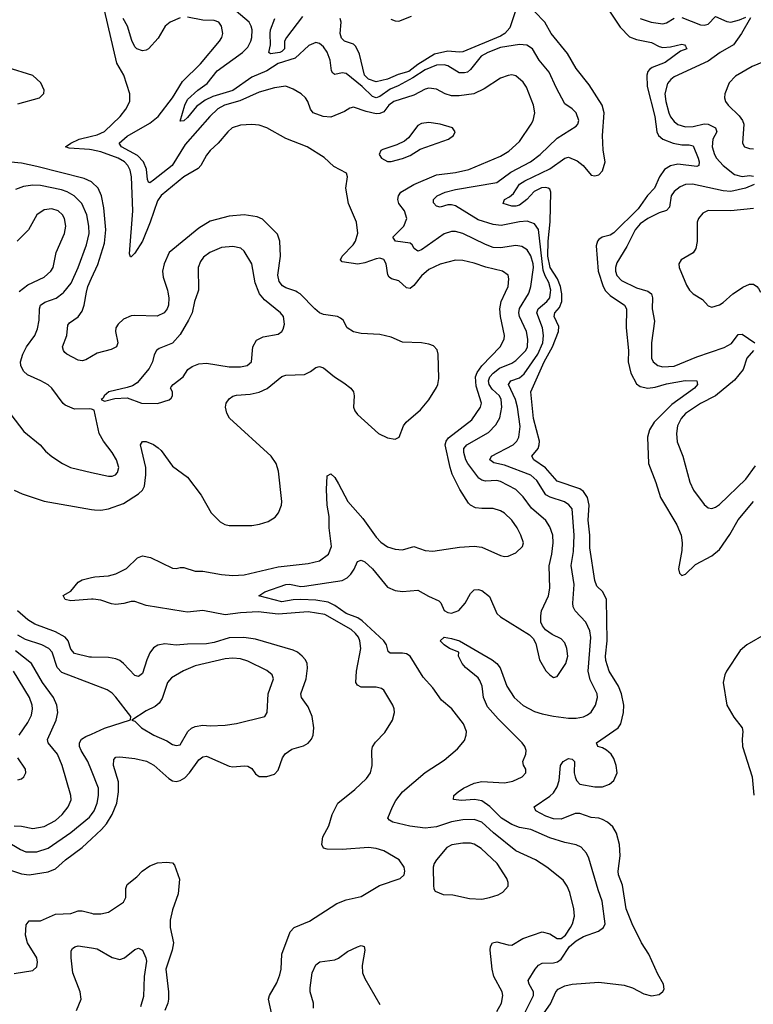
# Model space of a CAD drawing. Header units: inches. Extents: x 1682530 to 1839546, y 640742 to 791647.
# Tile 841 of 923: x 1799620 to 1803510, y 736223 to 741444. Entities that reach past the tile are written whole.
import ezdxf

# ---------------------------------------------------------------- set-up
doc = ezdxf.new("R2010")
doc.units = ezdxf.units.IN
doc.header["$MEASUREMENT"] = 0
for name, color, linetype in [('B7793', 7, 'Continuous'), ('B7794', 7, 'Continuous'), ('B8703', 7, 'Continuous'), ('B8704', 7, 'Continuous')]:
    doc.layers.add(name, color=color, linetype=linetype)

msp = doc.modelspace()

# ---------------------------------------------------------------- linework, layer by layer
at = {"layer": 'B7793', "color": 5}
for points, elevation in [([(1800000, 739378.2), (1799990, 739381.2), (1799910, 739379.5), (1799860.5, 739400.5), (1799849.5, 739409.5), (1799789.6, 739490), (1799770, 739507.8), (1799732.3, 739530), (1799660.8, 739560.8), (1799640.6, 739580.6), (1799625.6, 739610), (1799624.2, 739630), (1799635.4, 739670), (1799655.3, 739710), (1799700.3, 739770), (1799714.3, 739805.7), (1799723, 739850), (1799723.9, 739910), (1799730.5, 739929.5), (1799753.7, 739946.3), (1799813, 739967), (1799850, 739995.4), (1799853.7, 740000)], 640), ([(1800000, 739657.9), (1799970, 739640.7), (1799950, 739635.3), (1799930, 739638.8), (1799869.9, 739669.9), (1799859.8, 739679.8), (1799851.2, 739690), (1799846.4, 739710), (1799869, 739770), (1799874.9, 739825.1), (1799883.3, 739836.7), (1799930, 739868.4), (1799950, 739898), (1799960.8, 739930), (1799974.6, 740000)], 620), ([(1799572.4, 739350), (1799641, 739261), (1799728, 739190), (1799756, 739156), (1799790, 739128), (1799847.3, 739090), (1799889.4, 739069.4), (1800000, 739043.9)], 640), ([(1799590, 738950.2), (1799632.7, 738930), (1799750, 738891), (1800000, 738847.3)], 620), ([(1800000, 738371), (1799890, 738363.1), (1799861.2, 738370), (1799850, 738391.3), (1799890, 738414.8), (1799930, 738462), (1799950, 738474.9), (1800000, 738486)], 580), ([(1800000, 738064.4), (1799990, 738064.6), (1799910, 738084.1), (1799890, 738107.1), (1799876.5, 738150), (1799860.7, 738170), (1799810, 738197.5), (1799699.7, 738239.7), (1799662.3, 738262.3), (1799607.9, 738310)], 620), ([(1800000, 737922), (1799842.7, 737982.7), (1799819, 738010), (1799791.6, 738090), (1799773.8, 738110), (1799736.4, 738130), (1799650, 738158.5), (1799610, 738180.2)], 640), ([(1799590, 737169.5), (1799630, 737168.6), (1799690, 737156.1), (1799750, 737166.3), (1799810, 737198), (1799844.2, 737230), (1799877.4, 737270), (1799892.1, 737307.9), (1799890.8, 737330), (1799844.5, 737490), (1799819.2, 737550), (1799769.8, 737610), (1799767.5, 737627.5), (1799813.7, 737730), (1799821.8, 737770), (1799817, 737810), (1799799, 737850), (1799741.1, 737930), (1799682.6, 738030), (1799597.9, 738097.8)], 660), ([(1799616.8, 737650), (1799663.2, 737716.8), (1799682.7, 737757.3), (1799687.9, 737790), (1799685.8, 737810), (1799671.7, 737850), (1799587.3, 737990)], 680), ([(1800000, 737462.4), (1799980.9, 737510), (1799945.2, 737570), (1799937.5, 737590), (1799936.5, 737610), (1799947.4, 737630), (1799970, 737643.5), (1800000, 737656.5)], 640), ([(1799610, 737413.4), (1799630, 737419.5), (1799642.4, 737430), (1799652.4, 737450), (1799649.7, 737470), (1799609.8, 737529.8)], 680), ([(1799549.2, 737089.2), (1799623.6, 737043.6), (1799652.3, 737032.3), (1799710, 737031.3), (1799770, 737050.7), (1799890, 737133.9), (1799990, 737216.3), (1800000, 737230.6)], 640), ([(1799570, 736935), (1799630, 736915.1), (1799670, 736910.7), (1799770, 736926), (1799810, 736941.2), (1799862.5, 736990), (1799950, 737054.3), (1800000, 737100.6)], 620), ([(1799590, 736386.9), (1799690, 736402), (1799710, 736422), (1799713.9, 736446.1), (1799709.8, 736470), (1799661.2, 736550), (1799649.9, 736589.9), (1799654.6, 736645.4), (1799670, 736665.7), (1799730, 736665.3), (1799810, 736700.5), (1799890, 736705.6), (1799930, 736718.2), (1799950, 736719.3), (1800000, 736705.9)], 580), ([(1799920.7, 736190), (1799945.1, 736250), (1799939.8, 736290), (1799902.2, 736390), (1799892.6, 736470), (1799893.3, 736506.7), (1799900.4, 736519.6), (1799911.1, 736528.9), (1799930, 736532.7), (1800000, 736522.1)], 560)]:
    msp.add_lwpolyline(points, dxfattribs=dict(at, elevation=elevation))
at = {"layer": 'B7794', "color": 5}
for points, elevation in [([(1799610, 740998.2), (1799724, 741030), (1799747.3, 741052.7), (1799749.6, 741070), (1799731.8, 741110), (1799690, 741147.8), (1799553.3, 741190)], 620), ([(1800000, 740754), (1799990, 740756.2), (1799882, 740762), (1799862.6, 740770), (1799890.9, 740790), (1799935.3, 740810), (1800000, 740825.6)], 580), ([(1800000, 740584.5), (1799962.3, 740602.3), (1799710, 740666.4), (1799630, 740682.5), (1799572.3, 740687.7)], 620), ([(1799853.7, 740000), (1799892.3, 740047.7), (1799929.4, 740130), (1799974.2, 740250), (1799987.6, 740310), (1799985.9, 740350), (1799975.4, 740410), (1799948.4, 740470), (1799907.9, 740510), (1799871.4, 740531.4), (1799841.6, 740541.6), (1799730, 740565.6), (1799690, 740566.7), (1799640.6, 740559.4), (1799596.9, 740543.1)], 640), ([(1799617.3, 740002.7), (1799662.1, 740037.9), (1799750, 740079), (1799784.8, 740110), (1799796.8, 740130), (1799812.3, 740210), (1799857.5, 740310), (1799864.3, 740350), (1799856.8, 740390), (1799846, 740410), (1799823.5, 740430), (1799790, 740441), (1799750, 740435.7), (1799710.3, 740410), (1799666.3, 740330), (1799605.7, 740270)], 660), ([(1799974.6, 740000), (1799980.6, 740030), (1800000, 740072.9)], 620)]:
    msp.add_lwpolyline(points, dxfattribs=dict(at, elevation=elevation))
at = {"layer": 'B8703', "color": 5}
for points, elevation in [([(1800000, 738486), (1800018, 738490), (1800090, 738495.4), (1800130, 738505.4), (1800185.6, 738534.4), (1800245, 738590), (1800270, 738600.5), (1800313, 738593), (1800430, 738536), (1800450, 738534), (1800470, 738540.3), (1800490, 738539.6), (1800550, 738519.1), (1800590, 738520.2), (1800690, 738501.5), (1800750, 738496.8), (1800810, 738501.4), (1800990, 738543.1), (1801150, 738559.8), (1801210, 738575), (1801256.8, 738610), (1801273.6, 738650), (1801260.6, 738750), (1801260.1, 738810), (1801249.9, 738870.1), (1801246.2, 738953.8), (1801250, 739026), (1801270, 739036.5), (1801290, 739016), (1801310, 738983.6), (1801360.2, 738890), (1801439.8, 738799.8), (1801510, 738700.7), (1801534.2, 738674.2), (1801570, 738649.4), (1801610, 738637.5), (1801650, 738632.4), (1801710, 738651.3), (1801770, 738630.2), (1801810, 738625.6), (1801952.1, 738647.9), (1802030, 738652.7), (1802070, 738646.7), (1802170, 738602.6), (1802190, 738598), (1802210, 738598.7), (1802250, 738616.4), (1802285.6, 738650), (1802291.1, 738670), (1802277.7, 738710), (1802257.6, 738750), (1802229.8, 738790), (1802190, 738827), (1802170, 738839.4), (1802130, 738852.4), (1802070, 738851.6), (1802036.5, 738856.5), (1802010, 738869.8), (1802000.3, 738880.3), (1801953.1, 738953.1), (1801913.7, 739033.7), (1801901.7, 739070), (1801876.2, 739190), (1801880.7, 739210), (1801893.7, 739226.3), (1802016.8, 739323.2), (1802063.9, 739390), (1802069.1, 739410.9), (1802040.2, 739500.2), (1802037.4, 739550), (1802046.1, 739574), (1802070, 739608.3), (1802168.2, 739710), (1802188.2, 739750), (1802189.8, 739770), (1802169.4, 739869.4), (1802165.6, 739910), (1802173.5, 739950), (1802195.8, 740000)], 580), ([(1800000, 738847.3), (1800015.4, 738844.6), (1800050, 738843.5), (1800089.9, 738850.1), (1800170, 738878.2), (1800249.8, 738930), (1800270.8, 738950), (1800282, 738970), (1800289.1, 739030), (1800287.8, 739070), (1800260.5, 739190), (1800270, 739207.7), (1800290, 739207.4), (1800330, 739191.1), (1800354.2, 739174.2), (1800370, 739159), (1800430, 739076.9), (1800510, 739019), (1800582.2, 738922.2), (1800634.7, 738830), (1800682.1, 738782.1), (1800707.7, 738767.7), (1800730, 738762.2), (1800850, 738761.7), (1800891.1, 738768.9), (1800936.5, 738783.5), (1800973.8, 738806.2), (1800992.8, 738830), (1801007.2, 738870), (1801009, 738890), (1800991.4, 739050), (1800979.3, 739090), (1800953.7, 739130), (1800731.9, 739331.9), (1800717.8, 739357.8), (1800711.4, 739390), (1800714.8, 739410), (1800730, 739433.5), (1800750, 739447.8), (1800770, 739453.9), (1800841.4, 739458.6), (1800890, 739469.1), (1800932, 739488), (1801010, 739552.7), (1801030, 739559.1), (1801130, 739563.2), (1801162.2, 739577.8), (1801190, 739600.3), (1801210, 739605.3), (1801230, 739597.6), (1801288.7, 739550), (1801339.1, 739519.1), (1801375.6, 739490), (1801389.1, 739470), (1801393.2, 739450), (1801389.3, 739390), (1801396.2, 739370), (1801410.3, 739350), (1801523, 739250), (1801570, 739227.6), (1801610, 739220.3), (1801631.2, 739230), (1801654.2, 739290), (1801668.6, 739310), (1801744.7, 739375.3), (1801790, 739428), (1801830, 739493.4), (1801837.5, 739510), (1801842, 739542), (1801839.2, 739670), (1801832.9, 739692.9), (1801814, 739714), (1801790, 739723.1), (1801750, 739729.8), (1801650, 739734), (1801590, 739760.6), (1801530, 739774.9), (1801430, 739780.3), (1801388.9, 739788.9), (1801356.9, 739810), (1801334, 739850), (1801321.4, 739861.4), (1801304, 739870), (1801230, 739880.2), (1801210, 739889.8), (1801184.8, 739910), (1801107.6, 739990), (1801091.8, 740000)], 620), ([(1800404.8, 740000), (1800410.1, 739970), (1800407.8, 739930), (1800401, 739910), (1800386.3, 739890), (1800348.1, 739871.9), (1800230, 739875), (1800210, 739873.3), (1800170, 739856.8), (1800141.2, 739830), (1800130.2, 739810), (1800127.8, 739790), (1800139.2, 739730), (1800132.8, 739710), (1800104.3, 739695.7), (1800030, 739675.2), (1800000, 739657.9)], 620), ([(1800564.1, 740000), (1800546.7, 739950), (1800533.8, 739890), (1800515.4, 739850), (1800470, 739775.4), (1800430, 739729.7), (1800359.5, 739700.5), (1800344.9, 739690), (1800332.4, 739667.6), (1800323, 739630), (1800305.7, 739594.3), (1800241.7, 739518.3), (1800217, 739503), (1800190, 739494), (1800092, 739470), (1800066.8, 739450), (1800062, 739438), (1800052, 739430), (1800070, 739421), (1800124.5, 739435.5), (1800190, 739439.1), (1800264.7, 739410), (1800350, 739408.9), (1800411.8, 739428.2), (1800422.7, 739437.3), (1800429.2, 739450), (1800429.2, 739470), (1800419.3, 739490), (1800423.3, 739496.7), (1800432.7, 739510), (1800487.3, 739550), (1800511.1, 739588.9), (1800534.5, 739605.5), (1800570, 739619.6), (1800610, 739623.6), (1800730, 739603), (1800790, 739602.7), (1800826.6, 739610), (1800848.3, 739630), (1800856, 739710), (1800875.5, 739744.5), (1800910, 739762.7), (1800990, 739776.4), (1801009.7, 739790.3), (1801016.8, 739803.2), (1801024, 739830), (1801017.6, 739870), (1801002.6, 739890), (1800917.8, 739957.8), (1800891.6, 739990), (1800887.7, 740000)], 640), ([(1802150, 736186), (1802173.6, 736230), (1802181.8, 736270), (1802177.4, 736290), (1802134.6, 736370), (1802124.6, 736410), (1802113.5, 736510), (1802115.6, 736530), (1802127.6, 736550), (1802150, 736554.4), (1802210, 736538.5), (1802230, 736537.4), (1802287.4, 736572.6), (1802390, 736608.1), (1802430, 736597.3), (1802470, 736572.7), (1802490, 736572.6), (1802513.4, 736590), (1802541.1, 736630), (1802551.7, 736650), (1802560.8, 736690), (1802557.8, 736730), (1802536.4, 736816.4), (1802523.5, 736850), (1802500.8, 736880.8), (1802415.4, 736950), (1802354, 736990), (1802250, 737037.3), (1802132.5, 737132.5), (1802069.7, 737190), (1802030, 737204), (1801970, 737202.4), (1801910, 737190.9), (1801830, 737164.2), (1801770, 737156.5), (1801687.6, 737167.6), (1801599, 737190), (1801580, 737200.1), (1801571.6, 737210), (1801595.6, 737270), (1801615, 737304.9), (1801649.7, 737350), (1801770, 737451.8), (1801870, 737518), (1801941.8, 737578.2), (1801978.3, 737621.7), (1801987.6, 737650), (1801989.6, 737670), (1801973.6, 737710), (1801911.5, 737790), (1801856.4, 737836.4), (1801810, 737901.3), (1801758.5, 737958.5), (1801690, 738068.7), (1801670, 738081.4), (1801650, 738085.4), (1801584.6, 738084.6), (1801574, 738094), (1801563.8, 738130), (1801550.7, 738150), (1801436.5, 738256.5), (1801412, 738272), (1801350, 738295.7), (1801290, 738338), (1801255, 738355), (1801190, 738366.7), (1801110, 738369), (1801070, 738368.1), (1801010, 738357.9), (1800887, 738390), (1800919.5, 738410), (1801030, 738448.7), (1801050.6, 738450.6), (1801110, 738439.5), (1801130, 738440.1), (1801329.3, 738470.7), (1801355.7, 738484.3), (1801376.1, 738503.9), (1801393.5, 738530), (1801410, 738570.7), (1801430, 738578.4), (1801450, 738568.8), (1801490, 738532.7), (1801570, 738434.3), (1801610, 738417.3), (1801650, 738412.6), (1801730, 738419.6), (1801786.6, 738386.6), (1801842.9, 738362.9), (1801852.2, 738352.2), (1801870.8, 738310.8), (1801890, 738300.1), (1801910, 738296.6), (1801947.7, 738312.3), (1801981.3, 738350), (1802010, 738402), (1802030, 738420.4), (1802050, 738422.6), (1802070, 738417.3), (1802110, 738385.7), (1802150, 738296.4), (1802170, 738278.4), (1802322.9, 738182.9), (1802342.9, 738162.9), (1802356, 738136), (1802375.8, 738050), (1802410, 737990.8), (1802430, 737970.7), (1802450, 737956), (1802470, 737961), (1802515.8, 738030), (1802525.8, 738070), (1802520.3, 738110), (1802510, 738139.5), (1802490, 738161.3), (1802443.5, 738183.5), (1802408.1, 738208.1), (1802391.8, 738230), (1802383.6, 738250), (1802382.6, 738282.6), (1802387.2, 738310), (1802423.1, 738390), (1802430.6, 738429.4), (1802427.5, 738547.5), (1802441.7, 738610), (1802449.1, 738670), (1802446.2, 738710), (1802430, 738755.1), (1802409.3, 738789.3), (1802333.7, 738853.7), (1802290, 738913.6), (1802250, 738952.8), (1802170, 738995.9), (1802150, 739000.2), (1802090, 738997.3), (1802070, 739001.7), (1802053.8, 739013.8), (1801996.4, 739090), (1801985.6, 739110), (1801973.9, 739150), (1801974.9, 739170), (1801990, 739189.4), (1802105.2, 739254.8), (1802145, 739295), (1802166.2, 739333.8), (1802175.6, 739390), (1802173, 739430), (1802164.3, 739450), (1802125.3, 739485.3), (1802109, 739509), (1802105, 739530), (1802112.5, 739550), (1802130, 739570), (1802164.2, 739595.8), (1802230, 739622.5), (1802250, 739636.6), (1802303.8, 739690), (1802312.9, 739710), (1802314.5, 739750), (1802306.7, 739790), (1802269.4, 739870), (1802265.9, 739890), (1802270, 739912.6), (1802317.2, 739990), (1802320.5, 740000)], 560), ([(1802292.6, 736167.4), (1802343.9, 736270), (1802344.7, 736290), (1802320.9, 736330), (1802315, 736350), (1802353.2, 736410), (1802369.9, 736430.1), (1802390, 736441.9), (1802450, 736443.4), (1802471.6, 736448.4), (1802490, 736463.1), (1802535.6, 736530), (1802570, 736560.7), (1802610, 736583.8), (1802689.1, 736610.9), (1802715.5, 736630), (1802724, 736650), (1802709.1, 736770), (1802686.5, 736830), (1802637.9, 736997.9), (1802624.8, 737024.8), (1802596.3, 737056.3), (1802570, 737068.4), (1802510, 737080.7), (1802430, 737106.3), (1802330.3, 737150.3), (1802270, 737161.3), (1802230, 737176.2), (1802173.6, 737210), (1802112.8, 737272.8), (1802070, 737301.6), (1802030.7, 737309.3), (1801963.2, 737303.2), (1801919.3, 737310), (1801920.9, 737330), (1801944, 737350), (1801972.9, 737370), (1802030, 737396.5), (1802070, 737405.3), (1802190, 737398), (1802233.7, 737406.3), (1802283.6, 737430), (1802302.9, 737450), (1802302.9, 737470), (1802291.1, 737491.1), (1802286.9, 737510), (1802303.2, 737550), (1802304.6, 737570), (1802298.5, 737590), (1802284.1, 737610), (1802156.7, 737736.7), (1802100.8, 737800.8), (1802079, 737850), (1802071.1, 737910), (1802060, 737940), (1802050, 737955.3), (1801984.2, 738010), (1801966.6, 738030), (1801946, 738070), (1801948, 738090), (1801899, 738110), (1801870, 738129.3), (1801849.3, 738150), (1801869.8, 738170.2), (1801910, 738163.8), (1801951, 738150), (1802124.7, 738050), (1802149.6, 738029.6), (1802167, 738007), (1802203.5, 737910), (1802241.5, 737850), (1802290, 737807.5), (1802350, 737776.3), (1802390, 737762.7), (1802450, 737750.9), (1802530, 737740.2), (1802570, 737739.7), (1802610, 737747.7), (1802630, 737757.7), (1802650, 737772.9), (1802673.7, 737810), (1802684.2, 737850), (1802681.5, 737870), (1802644, 737944), (1802633.2, 737990), (1802647.6, 738167.6), (1802643.1, 738203.1), (1802621.6, 738250), (1802565.2, 738310), (1802555.2, 738330), (1802552.4, 738350), (1802559.3, 738450), (1802544.7, 738550), (1802556.4, 738623.6), (1802559.9, 738710), (1802549, 738850), (1802531.6, 738871.6), (1802507.7, 738887.7), (1802432.6, 738912.6), (1802410, 738925.4), (1802361, 739001), (1802329.2, 739029.2), (1802190, 739082.1), (1802134.4, 739094.4), (1802112.2, 739110), (1802120.9, 739130), (1802236.2, 739190), (1802255.4, 739210), (1802266, 739230), (1802273.1, 739286.9), (1802259.9, 739390), (1802249.2, 739430), (1802211.6, 739510), (1802223.5, 739530), (1802270, 739545.4), (1802294.2, 739565.8), (1802367.5, 739670), (1802393.8, 739730), (1802397.2, 739770), (1802391.1, 739810), (1802362.6, 739890), (1802369.1, 739910.9), (1802415.4, 739950), (1802430.2, 739969.8), (1802434.2, 740000)], 540), ([(1802366.3, 736130), (1802434.6, 736225.4), (1802462.1, 736290), (1802475.6, 736304.4), (1802510, 736321.9), (1802550, 736330.5), (1802690, 736340.6), (1802825.7, 736325.7), (1802868.5, 736310), (1802930, 736278.9), (1802970, 736268.5), (1803010, 736275.5), (1803030, 736290.5), (1803036.2, 736303.8), (1803033.4, 736330), (1803003.7, 736383.7), (1802955, 736490), (1802917.7, 736550), (1802867.3, 736650), (1802836, 736730), (1802815.7, 736855.7), (1802794, 736910), (1802792.3, 736930), (1802804.4, 737010), (1802799.8, 737070), (1802783.9, 737130), (1802764, 737164), (1802736.8, 737190), (1802710, 737203.2), (1802690, 737209.9), (1802650, 737213.9), (1802590, 737235.4), (1802564.5, 737235.5), (1802490, 737204.5), (1802450, 737206.9), (1802410, 737221.2), (1802356.9, 737250), (1802347, 737270), (1802430, 737326.5), (1802450, 737345.2), (1802470, 737376.5), (1802481.1, 737410), (1802487.8, 737490), (1802501.5, 737510), (1802530, 737525.9), (1802550, 737523.9), (1802561.5, 737510), (1802560.1, 737450), (1802564.6, 737430), (1802572.8, 737410), (1802590, 737390.2), (1802670, 737376.8), (1802710, 737376.5), (1802747.8, 737390), (1802770, 737409.2), (1802787.2, 737450), (1802783.2, 737490), (1802770, 737526), (1802755.4, 737550), (1802731.7, 737571.7), (1802710, 737583.7), (1802685.2, 737590), (1802678.9, 737610), (1802792.4, 737690), (1802807, 737710), (1802821.7, 737770), (1802823, 737810), (1802810.5, 737869.5), (1802795.5, 737910), (1802746.2, 737990), (1802727.1, 738047.1), (1802725.7, 738070), (1802734.7, 738150), (1802731, 738370), (1802712.4, 738410), (1802680, 738440), (1802668.8, 738470), (1802643.5, 738643.5), (1802642.5, 738710), (1802633.8, 738790), (1802639.1, 738870), (1802630, 738909.8), (1802610, 738942.5), (1802590, 738957.2), (1802470, 738998), (1802407.4, 739067.4), (1802346, 739110), (1802335.6, 739130), (1802368.8, 739171.2), (1802375, 739190), (1802375.2, 739210), (1802344, 739330), (1802329.9, 739470), (1802401.5, 739630), (1802444.1, 739710), (1802477.4, 739790), (1802477.6, 739817.6), (1802453.3, 739870), (1802457.5, 739890), (1802481.9, 739918.1), (1802493.6, 739950), (1802493.9, 739990), (1802492.4, 740000)], 520), ([(1802733.1, 740000), (1802750, 739982.2), (1802827, 739930), (1802837.9, 739910), (1802835, 739810), (1802847.5, 739690), (1802845.6, 739630), (1802860.3, 739570), (1802890, 739513.7), (1802910, 739498.4), (1802950.6, 739490.6), (1802990, 739495.5), (1803050, 739512.4), (1803148.7, 739531.3), (1803210.4, 739530), (1803213.8, 739510), (1803197.9, 739490), (1803077, 739403), (1802983.3, 739310), (1802958.4, 739270), (1802949.1, 739230), (1802953.4, 739090), (1802993, 738990), (1803017.6, 738910), (1803104.9, 738764.9), (1803127.2, 738710), (1803132, 738670), (1803130.1, 738629.9), (1803112.2, 738532.2), (1803119.1, 738510), (1803130, 738497.3), (1803150, 738503.8), (1803203.8, 738556.2), (1803290, 738600.8), (1803330, 738635.7), (1803384.8, 738715.2), (1803430, 738792.6), (1803509.9, 738890)], 520), ([(1802956.9, 740000), (1802970.2, 739990), (1802974.5, 739970), (1802973, 739910), (1802985, 739844.9), (1802969.5, 739730.5), (1802969.3, 739650), (1802979, 739630), (1803003.8, 739610), (1803030, 739603), (1803090, 739607.6), (1803210, 739655.7), (1803354.6, 739705.4), (1803393.5, 739726.5), (1803430, 739774), (1803450, 739776.9), (1803517, 739730)], 540), ([(1803181.9, 740000), (1803191, 739991), (1803240, 739960), (1803270, 739926), (1803290, 739920.4), (1803330, 739932.2), (1803350, 739944.6), (1803400.3, 739990), (1803414.9, 740000)], 560), ([(1803511.1, 739690), (1803476.2, 739650), (1803456.8, 739590), (1803410, 739532.7), (1803310, 739449.2), (1803230, 739409.8), (1803150, 739356.2), (1803127.4, 739330), (1803107.8, 739290), (1803103.2, 739250), (1803106, 739206), (1803136.2, 739130), (1803172.4, 738992.4), (1803193.1, 738950), (1803250, 738873), (1803270, 738855.5), (1803290, 738852.4), (1803310, 738859.5), (1803330, 738873.7), (1803470, 739006.9), (1803521.9, 739078.1)], 540), ([(1800000, 739043.9), (1800090, 739023.2), (1800110, 739023.5), (1800127.3, 739030), (1800137.4, 739042.6), (1800144.8, 739070), (1800133.6, 739110), (1800110, 739149.8), (1800063.5, 739210), (1800041, 739250), (1800014, 739374), (1800000, 739378.2)], 640), ([(1800956, 736170), (1800939.7, 736250), (1800943.9, 736270), (1800982.4, 736337.6), (1800999.6, 736380.4), (1801006.3, 736410), (1801009.9, 736490.1), (1801053, 736607), (1801075.6, 736630), (1801156.6, 736663.4), (1801302.1, 736757.9), (1801350, 736776.9), (1801430, 736794.7), (1801527, 736853), (1801638, 736890), (1801657.6, 736910), (1801662.4, 736930), (1801658, 736950), (1801631.3, 736990), (1801550, 737037.1), (1801510, 737049.8), (1801470, 737055), (1801330, 737044.2), (1801250, 737045.5), (1801230, 737051.6), (1801221.6, 737070), (1801227.8, 737112.2), (1801259.7, 737170), (1801276.9, 737230), (1801306.9, 737290), (1801397, 737363), (1801458.6, 737421.4), (1801479.2, 737450), (1801488.9, 737490), (1801487, 737570), (1801490.8, 737589.2), (1801505.9, 737614.1), (1801555.2, 737664.8), (1801596.9, 737730), (1801606.6, 737770), (1801605.1, 737790), (1801597.4, 737810), (1801550, 737889.3), (1801538, 737898), (1801510, 737905.4), (1801430, 737905), (1801410, 737915.4), (1801401.5, 737930), (1801404.7, 737990), (1801427.8, 738110), (1801424.1, 738150), (1801415.3, 738170), (1801400.5, 738190), (1801376.8, 738210), (1801238.5, 738290), (1801150, 738303.8), (1800990, 738292.4), (1800883.8, 738303.8), (1800790, 738299), (1800710, 738288), (1800590, 738310.6), (1800510, 738303.2), (1800486.1, 738306.1), (1800290, 738337.9), (1800230, 738358.7), (1800210, 738359.8), (1800171.5, 738348.5), (1800130, 738343.7), (1800106.8, 738346.8), (1800050, 738366.6), (1800010, 738371.7), (1800000, 738371)], 580), ([(1803579, 738190), (1803475.2, 738130), (1803439.8, 738100.2), (1803367, 737990), (1803357.9, 737970), (1803349.5, 737930), (1803370.1, 737810.1), (1803406.4, 737746.4), (1803450.2, 737690), (1803454.2, 737670), (1803450.2, 737630), (1803453.2, 737590), (1803502.8, 737430), (1803512.4, 737332.4)], 520), ([(1800000, 737100.6), (1800053.4, 737150), (1800079.8, 737180.2), (1800110.3, 737229.7), (1800135.2, 737290), (1800144.3, 737350), (1800142.8, 737402.8), (1800116.3, 737490), (1800119.3, 737520.7), (1800130, 737534.4), (1800150, 737536), (1800230, 737527), (1800291.9, 737511.9), (1800331.3, 737491.3), (1800410, 737420.5), (1800430, 737408.3), (1800450, 737405.6), (1800470, 737410.1), (1800495.8, 737424.2), (1800520.6, 737450), (1800570, 737519.7), (1800590, 737535.9), (1800610, 737538.4), (1800730, 737485.8), (1800750, 737482), (1800810, 737488.4), (1800830, 737485.5), (1800850, 737474), (1800870, 737446), (1800890, 737431), (1800930, 737430.8), (1800970, 737442.8), (1800990, 737464.7), (1801013.8, 737530), (1801028.1, 737551.9), (1801063.1, 737576.9), (1801125.4, 737594.6), (1801150, 737608.3), (1801167.8, 737630), (1801175.2, 737650), (1801179.2, 737690), (1801171.2, 737750), (1801150, 737799.8), (1801114.6, 737850), (1801110.6, 737870), (1801138.2, 737950), (1801145.3, 738005.3), (1801143.5, 738030), (1801135.3, 738050), (1801118, 738070), (1801093.5, 738090), (1801070, 738101.6), (1800870, 738159.1), (1800808.1, 738168.1), (1800730, 738165.9), (1800650, 738141.5), (1800610, 738134.1), (1800510, 738133.5), (1800450, 738127.5), (1800390, 738134.7), (1800352.1, 738127.9), (1800330, 738112.7), (1800310, 738087.1), (1800292.9, 738050), (1800270, 737978), (1800250, 737962), (1800230, 737966.6), (1800170, 738030.8), (1800150, 738046.5), (1800130, 738055), (1800090, 738062.7), (1800000, 738064.4)], 620), ([(1800000, 737656.5), (1800070, 737686.9), (1800208, 737732), (1800208.7, 737750), (1800130, 737852.8), (1800110, 737873.5), (1800082.9, 737890), (1800000, 737922)], 640), ([(1800000, 737230.6), (1800013.7, 737250), (1800030.3, 737289.7), (1800038.1, 737330), (1800037.1, 737370), (1800000, 737462.4)], 640), ([(1800000, 736705.9), (1800010, 736703.2), (1800050, 736703.6), (1800090, 736711.8), (1800170, 736764.9), (1800181.6, 736790), (1800182.8, 736837.2), (1800190, 736859.5), (1800241.3, 736898.7), (1800268.5, 736930), (1800310, 736958), (1800350, 736973), (1800397.4, 736977.4), (1800430, 736974), (1800440.6, 736960.6), (1800467.1, 736887.1), (1800460.8, 736810), (1800430, 736723.6), (1800416.8, 736670), (1800417.2, 736630), (1800435.5, 736550), (1800428.6, 736510), (1800394.1, 736410), (1800409.4, 736290), (1800409.4, 736250), (1800405.9, 736230), (1800388.7, 736190)], 580), ([(1800000, 736522.1), (1800030, 736517.6), (1800110, 736471.1), (1800150, 736461.3), (1800176.2, 736470), (1800230, 736514.9), (1800250, 736520.7), (1800270, 736510.8), (1800288.9, 736470), (1800291.4, 736451.4), (1800280.1, 736370), (1800275.9, 736264.1), (1800260.4, 736210)], 560), ([(1801177.5, 736202.6), (1801178.2, 736230), (1801159.8, 736290), (1801160.7, 736310), (1801169.8, 736390), (1801190, 736432.7), (1801211.1, 736448.9), (1801290, 736459.6), (1801310, 736467.6), (1801357.2, 736502.8), (1801410, 736528.8), (1801430, 736534.9), (1801446, 736530), (1801450.3, 736510.3), (1801435, 736430), (1801437.8, 736390), (1801450, 736360.3), (1801530, 736223)], 560)]:
    msp.add_lwpolyline(points, dxfattribs=dict(at, elevation=elevation))
for points, elevation in [([(1800750, 738058.7), (1800710, 738055), (1800550, 738017.8), (1800488.9, 737991.1), (1800425, 737955), (1800403.5, 737930), (1800375, 737845), (1800360, 737820), (1800337.7, 737802.3), (1800290, 737778.9), (1800214, 737730), (1800230, 737724.7), (1800264.9, 737690), (1800331.3, 737651.3), (1800400.2, 737620.2), (1800430, 737601.7), (1800450, 737594.9), (1800470, 737598.7), (1800510.5, 737669.5), (1800530, 737687.9), (1800550, 737697.2), (1800590, 737702.6), (1800630, 737699.7), (1800710, 737703.9), (1800770, 737712.3), (1800919, 737750), (1800931.8, 737770), (1800937.2, 737870), (1800965.7, 737950), (1800958.3, 737970), (1800930, 737993.1), (1800830, 738043.5), (1800790, 738055.7)], 640), ([(1801970, 737078.4), (1801911.9, 737068.1), (1801884.4, 737055.6), (1801830, 736989.4), (1801817.6, 736970), (1801812.2, 736950), (1801814, 736854), (1801816, 736836), (1801823.5, 736823.5), (1801866, 736806), (1801916.6, 736803.4), (1802004.2, 736784.2), (1802070, 736781.1), (1802110, 736789.2), (1802156.3, 736803.7), (1802182, 736818), (1802209.8, 736850), (1802209.8, 736870), (1802202.9, 736890), (1802150.7, 736970.7), (1802066.2, 737050), (1802030, 737072.5), (1802010, 737078.1)], 580)]:
    msp.add_lwpolyline(points, close=True, dxfattribs=dict(at, elevation=elevation))
at = {"layer": 'B8704', "color": 5}
for points, elevation in [([(1800000, 740825.6), (1800030, 740832.8), (1800070, 740850.8), (1800152.2, 740930), (1800183.2, 740970), (1800203.5, 741010), (1800203.1, 741050), (1800171.5, 741150), (1800134.2, 741214.2), (1800070, 741494.8), (1800045.9, 741550), (1800010, 741606.8), (1800000, 741616.7)], 580), ([(1802434.2, 740000), (1802435.5, 740010), (1802425.5, 740050), (1802405.3, 740085.3), (1802395.2, 740115.2), (1802371.3, 740331.3), (1802350, 740361), (1802310, 740375.3), (1802270, 740372.8), (1802172.9, 740353), (1802130, 740357.3), (1802050, 740383.4), (1801930, 740456.4), (1801910, 740462.1), (1801890, 740461.6), (1801850, 740450.8), (1801830, 740455.1), (1801813.6, 740473.6), (1801813.3, 740490), (1801833.1, 740510), (1801875.1, 740530), (1801930, 740543.9), (1802150, 740581), (1802224.1, 740635.9), (1802328.4, 740690), (1802379.3, 740730), (1802470, 740815), (1802570, 740878.7), (1802579.7, 740890), (1802583.9, 740910), (1802570, 740949.6), (1802550, 740972.1), (1802510, 740998.3), (1802463.7, 741083.7), (1802426.4, 741166.4), (1802373.5, 741230), (1802338.5, 741290), (1802308.4, 741308.4), (1802270, 741311.8), (1802170, 741296.6), (1802101.7, 741270), (1802067.2, 741250), (1802010, 741179), (1801993.7, 741166.3), (1801978.6, 741161.4), (1801950, 741163), (1801890, 741198.5), (1801870, 741205.3), (1801830, 741202.7), (1801770, 741178.1), (1801704.4, 741135.6), (1801626.6, 741093.4), (1801584, 741076), (1801530, 741037.3), (1801510, 741029.6), (1801490, 741036.4), (1801435.9, 741090), (1801350, 741158.9), (1801330, 741163), (1801290, 741153.3), (1801280.3, 741160.3), (1801272.2, 741172.2), (1801265.6, 741230), (1801250, 741270.9), (1801230, 741299.8), (1801210, 741318.2), (1801190, 741322.4), (1801153.5, 741306.5), (1801080, 741240), (1800990, 741211.2), (1800930, 741172.4), (1800850, 741139.3), (1800750, 741068.3), (1800644.1, 741035.9), (1800603.3, 741016.7), (1800557.2, 740982.8), (1800510, 740924.6), (1800490, 740908.3), (1800470, 740906.3), (1800495, 740990), (1800510, 741021.5), (1800563.4, 741070), (1800614.2, 741105.8), (1800666.6, 741173.4), (1800801.3, 741270), (1800830, 741298.5), (1800845.8, 741330), (1800849.9, 741350), (1800851.5, 741390), (1800847.8, 741410), (1800837, 741430), (1800767.5, 741490)], 540), ([(1802250, 741496.6), (1802218.6, 741401.4), (1802191.5, 741370), (1802170, 741357.3), (1801970, 741274.3), (1801950, 741271.4), (1801890, 741277.8), (1801818.9, 741261.1), (1801730, 741206.2), (1801682.5, 741170), (1801626.6, 741153.4), (1801570, 741128), (1801510, 741114.4), (1801470, 741128.4), (1801448.2, 741150), (1801421.9, 741261.9), (1801402.1, 741302.1), (1801390, 741314.3), (1801342.6, 741330), (1801325.4, 741345.4), (1801318.6, 741370), (1801324.9, 741430), (1801319, 741450)], 520), ([(1802492.4, 740000), (1802488.1, 740030), (1802471.6, 740070), (1802432.4, 740130), (1802420.3, 740190), (1802421.9, 740270), (1802432.5, 740372.5), (1802436.1, 740530), (1802430, 740544.8), (1802422.4, 740550), (1802410, 740554.2), (1802386.7, 740553.3), (1802347, 740533), (1802309.2, 740490), (1802270, 740460.5), (1802250, 740454.5), (1802230, 740455.3), (1802182.7, 740470), (1802189.6, 740490), (1802216, 740504), (1802237.5, 740522.5), (1802270, 740571.6), (1802298.5, 740590), (1802430, 740653.6), (1802510, 740710.1), (1802530, 740715.3), (1802575, 740695), (1802608, 740670), (1802650, 740619.3), (1802670, 740616.4), (1802690, 740622), (1802710, 740642), (1802724.6, 740690), (1802712.9, 740752.9), (1802709.2, 740830), (1802719.5, 740950), (1802707.5, 740990), (1802638.9, 741098.9), (1802570, 741185.6), (1802523.9, 741263.9), (1802438.3, 741370), (1802404.5, 741430), (1802350, 741487.6)], 520), ([(1802746.3, 741490), (1802804.4, 741404.4), (1802852.6, 741352.6), (1802890, 741338.1), (1802970, 741322.8), (1803010, 741302), (1803030, 741297), (1803070, 741300.1), (1803130, 741315), (1803145.5, 741310), (1803150, 741302.8), (1803156.4, 741290), (1803123.7, 741276.3), (1803042.3, 741217.7), (1802974.2, 741190), (1802959.9, 741180.1), (1802950.5, 741169.5), (1802945, 741150), (1802947, 741090), (1802987.6, 740930), (1802997.5, 740850), (1803006.8, 740830), (1803030.1, 740810.1), (1803085.3, 740790), (1803130, 740779.7), (1803170, 740781.2), (1803190, 740775.8), (1803216.9, 740710), (1803222.3, 740690), (1803220.4, 740670), (1803210, 740666.4), (1803110, 740678.5), (1803070.1, 740669.9), (1803039.2, 740650), (1803012.5, 740610), (1802986, 740550), (1802949, 740511), (1802899, 740441), (1802770, 740313.3), (1802750, 740300.7), (1802707.4, 740290), (1802690, 740278.4), (1802682.7, 740270), (1802675.6, 740244.4), (1802686.4, 740110), (1802712.7, 740030), (1802726.7, 740006.7), (1802733.1, 740000)], 520), ([(1802320.5, 740000), (1802330.5, 740030), (1802343.3, 740130), (1802342.1, 740150), (1802330, 740192), (1802310, 740224.1), (1802281.6, 740241.6), (1802250, 740247), (1802170, 740235), (1802130, 740236.7), (1802090, 740251.2), (1801970, 740310.6), (1801930, 740321), (1801910, 740320.2), (1801870, 740307.7), (1801750, 740224.5), (1801730, 740215.8), (1801711.1, 740230), (1801700.7, 740250), (1801690, 740259.1), (1801612.3, 740270), (1801597.4, 740290), (1801657.1, 740350), (1801672.2, 740390), (1801660.4, 740430), (1801629.8, 740470), (1801623.9, 740490), (1801627.6, 740510), (1801640.4, 740530), (1801710.4, 740569.6), (1801830, 740620.5), (1801930, 740634.5), (1802000.9, 740650), (1802170, 740721.1), (1802213.6, 740746.4), (1802270, 740797.6), (1802332.4, 740890), (1802342.3, 740910), (1802350.6, 740949.4), (1802343.4, 740990), (1802306.2, 741086.2), (1802290, 741112), (1802250, 741146.6), (1802230, 741150.7), (1802210, 741148.1), (1802170, 741134.2), (1802083.3, 741076.7), (1802028.6, 741051.4), (1801950, 741039.9), (1801910, 741041.1), (1801876.2, 741050), (1801830, 741075), (1801790, 741081.1), (1801770, 741075.3), (1801710, 741043.2), (1801603.2, 741010), (1801576.3, 740990), (1801550, 740955.5), (1801530, 740945.7), (1801510, 740945.2), (1801457.5, 740957.5), (1801390, 740980.7), (1801370, 740975.6), (1801342, 740958), (1801270, 740927.3), (1801228.6, 740931.4), (1801176.2, 740950), (1801161.7, 740970), (1801147.7, 741010), (1801135.6, 741030), (1801112.6, 741050), (1801070, 741075.5), (1801030, 741090.7), (1800970, 741082.8), (1800890, 741060.2), (1800786.2, 741013.8), (1800705.5, 740990), (1800669.4, 740970.6), (1800627.9, 740930), (1800497.3, 740782.7), (1800427.8, 740670), (1800330, 740593.3), (1800310, 740579.8), (1800302.4, 740582.4), (1800296.5, 740596.5), (1800291.7, 740651.7), (1800275.7, 740690), (1800243.5, 740723.5), (1800158.7, 740770), (1800147.1, 740790), (1800190, 740827.1), (1800310, 740896.1), (1800354.4, 740930), (1800430, 741029.4), (1800483.2, 741116.8), (1800577.8, 741210), (1800679.7, 741330), (1800692, 741350), (1800697.2, 741370), (1800689.8, 741410), (1800674.7, 741430), (1800650, 741439.5), (1800590, 741441.4), (1800510, 741458.1)], 560), ([(1800470, 741454.6), (1800418, 741430), (1800390.2, 741410), (1800353.3, 741346.7), (1800302, 741290), (1800290, 741282.4), (1800270, 741278.5), (1800241.5, 741290), (1800230, 741300.9), (1800213.4, 741333.4), (1800190.5, 741410), (1800167.7, 741450)], 560), ([(1801119, 741461), (1801033.5, 741350), (1801024.6, 741330), (1801023.2, 741290), (1801010, 741275), (1800998.4, 741270), (1800950, 741263.1), (1800941.3, 741270), (1800949.9, 741310.1), (1800947.6, 741370), (1800949.9, 741390.1), (1800972, 741450)], 520), ([(1801587, 741447), (1801610, 741437.6), (1801630, 741436.4), (1801697.8, 741462.2)], 520), ([(1802910, 741451), (1802967.7, 741430), (1803030, 741421.4), (1803050, 741426.4), (1803090, 741452.6)], 540), ([(1803494.6, 741454.6), (1803447.1, 741370), (1803404.7, 741310), (1803333.2, 741270), (1803270, 741224.2), (1803090, 741141), (1803072.3, 741127.7), (1803054.8, 741105.2), (1803041, 741050), (1803045, 741010), (1803061.4, 740950), (1803070, 740929.2), (1803090, 740903.8), (1803110, 740888.8), (1803150, 740876.4), (1803190, 740876.9), (1803250, 740892.5), (1803270.8, 740890.8), (1803308.4, 740870), (1803316.6, 740850), (1803295.7, 740810), (1803291.4, 740770), (1803303.8, 740730), (1803315, 740710), (1803349.5, 740670), (1803410, 740622.8), (1803450, 740612.8), (1803490, 740617.7), (1803510, 740613.6)], 540), ([(1803130, 741455.2), (1803230, 741417.3), (1803250, 741415.6), (1803270, 741420.3), (1803310, 741460.3), (1803370, 741433.7), (1803390, 741431.4), (1803437.1, 741442.9), (1803470, 741456.9)], 540), ([(1803635.8, 741250), (1803504.4, 741195.6), (1803415.1, 741144.9), (1803381.1, 741110), (1803358.4, 741050), (1803357.1, 741030), (1803362.4, 741010), (1803375.8, 740990), (1803434.4, 740934.4), (1803452.7, 740910), (1803459.4, 740890), (1803451.6, 740790), (1803463.1, 740770), (1803490, 740760.2), (1803510, 740758.4)], 560), ([(1802195.8, 740000), (1802209.2, 740030), (1802213.8, 740070), (1802209, 740089), (1802179.5, 740110), (1802092.1, 740132.1), (1802030, 740153.6), (1801970, 740166.3), (1801930, 740168.4), (1801850, 740148.3), (1801790, 740119.1), (1801750, 740086.5), (1801710, 740035.3), (1801690, 740018.2), (1801670, 740022.3), (1801630, 740059.5), (1801590.6, 740070.6), (1801579.1, 740079.1), (1801571.2, 740091.2), (1801563.2, 740150), (1801550, 740172.7), (1801530, 740178.8), (1801510, 740176.6), (1801450, 740154), (1801412, 740148), (1801330, 740159.8), (1801321.4, 740170), (1801329.1, 740190), (1801387.5, 740250), (1801399.8, 740270), (1801411.8, 740311.8), (1801404.8, 740370), (1801362.5, 740470), (1801348.7, 740550), (1801358, 740610), (1801351.8, 740630), (1801285.8, 740665.8), (1801233.3, 740713.3), (1801144.2, 740770), (1801030, 740814.8), (1800930, 740871.1), (1800890, 740884.4), (1800850, 740888.7), (1800790, 740884.8), (1800746.5, 740870), (1800723.5, 740850), (1800671.5, 740788.5), (1800629.3, 740750), (1800610, 740725.7), (1800579.3, 740670), (1800565.1, 740654.9), (1800490, 740610.5), (1800370, 740511.5), (1800350, 740483.5), (1800311.5, 740370), (1800270.6, 740270), (1800230, 740205.2), (1800210, 740186.2), (1800206.7, 740186.7), (1800202.5, 740202.5), (1800219.1, 740430), (1800213.3, 740610), (1800205.9, 740645.9), (1800193.8, 740670), (1800174.6, 740690), (1800141.5, 740710), (1800050, 740742.8), (1800000, 740754)], 580), ([(1800000, 740072.9), (1800033.4, 740146.6), (1800070, 740258.4), (1800077.2, 740330), (1800066.5, 740446.5), (1800054.2, 740510), (1800036.5, 740550), (1800003, 740583.1), (1800000, 740584.5)], 620), ([(1803514.3, 740570), (1803468.7, 740550), (1803390, 740533.3), (1803350, 740536.2), (1803187.4, 740572.6), (1803150, 740570.6), (1803121.9, 740558.1), (1803090, 740532.8), (1803074.3, 740510), (1803064.5, 740450), (1803050, 740432.1), (1803010, 740420.2), (1802950, 740389.9), (1802910, 740360.8), (1802882.5, 740330), (1802838.7, 740241.3), (1802785.5, 740154.5), (1802778.3, 740130), (1802778.9, 740110), (1802786.9, 740086.9), (1802810, 740060.6), (1802890, 740021.7), (1802950, 740005.2), (1802956.9, 740000)], 540), ([(1803510, 740442.9), (1803390, 740430.6), (1803270, 740431.6), (1803241.7, 740418.3), (1803218.5, 740390), (1803212.2, 740370), (1803211.8, 740268.2), (1803205.3, 740230), (1803190, 740208), (1803127.3, 740170), (1803115.5, 740150), (1803115.8, 740130), (1803155.8, 740035.8), (1803171.8, 740010), (1803181.9, 740000)], 560), ([(1801091.8, 740000), (1801084.6, 740004.6), (1801030, 740023), (1801013.2, 740033.1), (1800995.9, 740055.9), (1800988.2, 740090), (1801002.2, 740190), (1800998.7, 740270), (1800985.9, 740305.9), (1800906.3, 740386.3), (1800878.4, 740398.4), (1800810, 740409.8), (1800730, 740401.6), (1800630, 740375.7), (1800570, 740339), (1800412.6, 740210), (1800385.1, 740150), (1800376, 740110), (1800379.6, 740079.6), (1800403, 740010), (1800404.8, 740000)], 620), ([(1800887.7, 740000), (1800868.7, 740048.7), (1800849.8, 740150), (1800810, 740217.4), (1800792.5, 740232.5), (1800750, 740241.6), (1800690, 740236), (1800627, 740210), (1800594.9, 740185.1), (1800577.5, 740162.5), (1800565.8, 740130), (1800567.6, 740010), (1800564.1, 740000)], 640), ([(1803414.9, 740000), (1803453.6, 740026.4), (1803490, 740041.2), (1803510, 740041.4), (1803528.9, 740030), (1803538.1, 740018.1), (1803548.5, 740000)], 560)]:
    msp.add_lwpolyline(points, dxfattribs=dict(at, elevation=elevation))
at = {"layer": 'B8704', "color": 5, "elevation": 580}
msp.add_lwpolyline([(1801790, 740898.5), (1801750, 740894), (1801730, 740882.4), (1801681.8, 740818.2), (1801660, 740800), (1801619.9, 740780.1), (1801544.8, 740755.2), (1801534.8, 740750), (1801525.5, 740730), (1801537.3, 740710), (1801570, 740692.7), (1801590, 740692.4), (1801650, 740707.7), (1801690, 740724.2), (1801742.7, 740757.3), (1801893.2, 740810), (1801919.3, 740830), (1801929.2, 740850), (1801914, 740870), (1801849, 740890)], close=True, dxfattribs=at)

doc.saveas('drawing.dxf')
